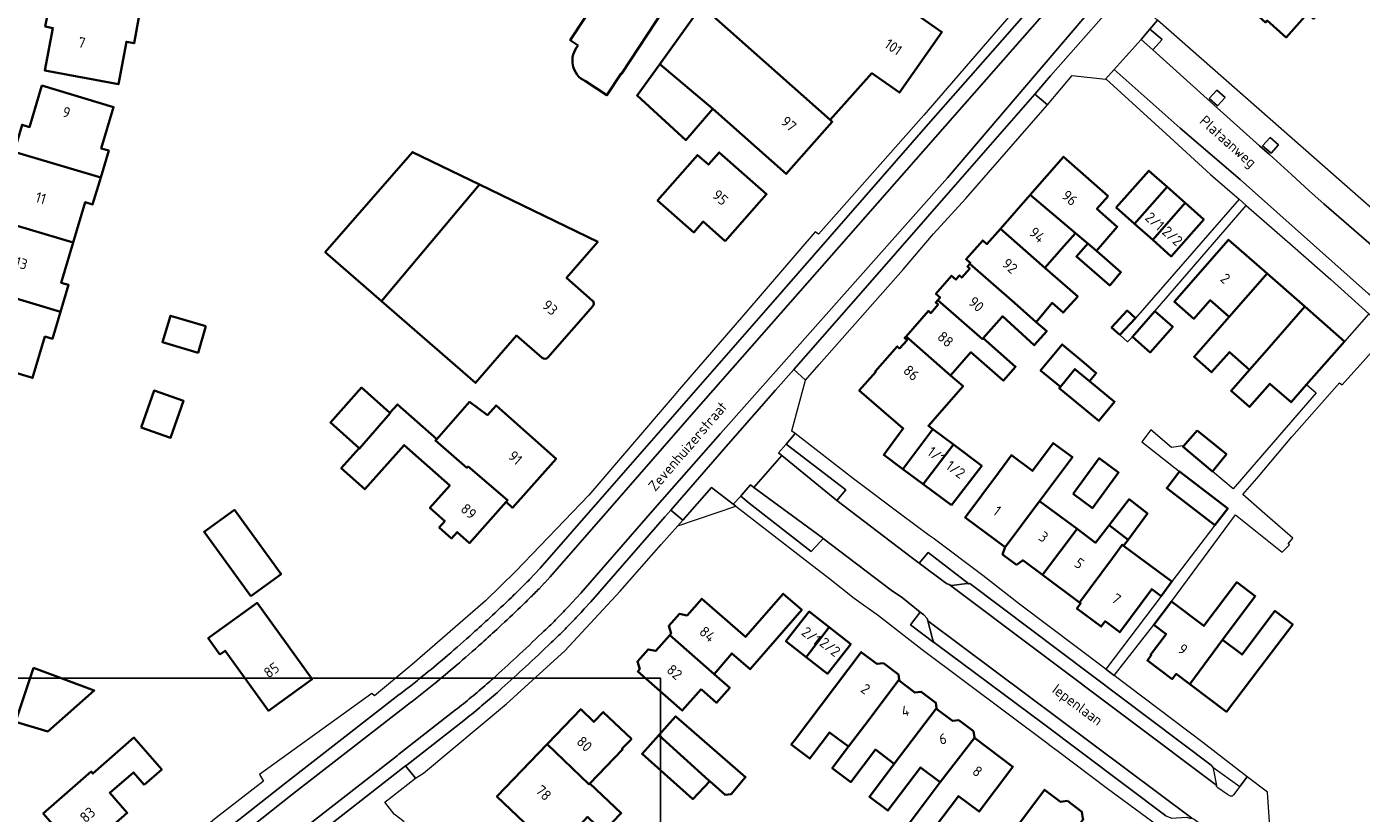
# Model space of a CAD drawing. Header units: metres. Extents: x 152391 to 157968, y 462336 to 467280.
# Tile 483 of 656: x 154273 to 154444, y 466605 to 466706. Entities that reach past the tile are written whole.
import ezdxf
from ezdxf.enums import TextEntityAlignment as Align

# ---------------------------------------------------------------- set-up
doc = ezdxf.new("R2010")
doc.units = ezdxf.units.M
doc.header["$LTSCALE"] = 0.75
doc.layers.get('defpoints').update_dxf_attribs({"lineweight": 25})
for name, color, linetype, lineweight in [('B-WE-GR-BEPLANTING_CULTUUR_BODEMBEDEKKER-GV', 251, 'Continuous', 18), ('B-WE-GR-GROENVOORZIENING-GV', 251, 'Continuous', 18), ('B-WE-OG-BEBOUWING-GV', 6, 'Continuous', 35), ('B-WE-OG-BEBOUWING-T18', 1, 'Continuous', 18), ('B-WE-OG-TOPOGRAFIE-T18', 1, 'Continuous', 18), ('B-WE-VH-VERHARDING_ASFALT-GV', 251, 'Continuous', 18), ('B-WE-VH-VERHARDING_BETONSTRAATSTEEN-GV', 251, 'Continuous', 18), ('B-WE-VH-VERHARDING_STRAATBAKSTEEN-GV', 251, 'Continuous', 18), ('B-WE-VH-VERHARDING_TEGEL-GV', 251, 'Continuous', 18)]:
    doc.layers.add(name, color=color, linetype=linetype, lineweight=lineweight)
doc.styles.add('NLCS-ISO-M750-T18', font='NLCS-ISO.ttf', dxfattribs={"height": 1.35})

msp = doc.modelspace()

# ---------------------------------------------------------------- linework, layer by layer
at = {"layer": 'B-WE-GR-BEPLANTING_CULTUUR_BODEMBEDEKKER-GV'}
for points in [[(154376.86, 466645.48), (154378, 466646.87), (154370.37, 466652.72), (154369.37, 466651.62), (154369.8, 466651.27)], [(154373.58, 466638.95), (154374.76, 466640.21), (154375.1, 466640.61), (154375.01, 466640.68), (154366.21, 466647.16), (154365.78, 466647.48), (154364.68, 466646.2), (154364.53, 466646.03), (154365.62, 466645.14)], [(154356.47, 466642.25), (154363.9, 466644.75), (154363.57, 466645), (154360.79, 466647.16), (154357.1, 466642.96)], [(154388.56, 466638.83), (154387.41, 466637.46), (154390.81, 466634.94), (154391.01, 466634.79), (154391.26, 466634.7), (154391.55, 466634.59), (154393.6, 466634.83), (154393.79, 466634.78)], [(154387.54, 466631.18), (154386.33, 466629.53), (154389.32, 466627.28), (154389.13, 466627.76), (154388.54, 466630.06), (154388.45, 466630.36), (154388, 466630.81)]]:
    msp.add_lwpolyline(points, close=True, dxfattribs=at)
at = {"layer": 'B-WE-GR-GROENVOORZIENING-GV'}
for points in [[(154415.9, 466704.6), (154417.38, 466703.28), (154418.59, 466704.61), (154417.03, 466705.93)], [(154424.62, 466697.04), (154425.7, 466696.09), (154426.66, 466697.19), (154425.6, 466698.11)], [(154431.48, 466690.98), (154432.57, 466690.02), (154433.52, 466691.11), (154432.44, 466692.04)]]:
    msp.add_lwpolyline(points, close=True, dxfattribs=at)
at = {"layer": 'B-WE-OG-BEBOUWING-GV'}
for points in [[(154363.94, 466727.47), (154363.48, 466726.21), (154363.65, 466726.15), (154363.3, 466725.17), (154356.6, 466727.59), (154356.44, 466727.14), (154352.56, 466716.41), (154362.35, 466712.87), (154359.52, 466708.93), (154376, 466694.32), (154381.36, 466700.29), (154384.9, 466697.81), (154390.34, 466705.57), (154377.67, 466714.45), (154380.89, 466719.04), (154374.22, 466721.55), (154374.19, 466721.46), (154369.88, 466723.09), (154370.79, 466725.61), (154365.86, 466727.39), (154364.14, 466728.01)], [(154438.69, 466711.65), (154437.25, 466712.94), (154431.35, 466718.24), (154425.89, 466712.17), (154431.85, 466706.81), (154432.07, 466707.05), (154434.49, 466704.88), (154437.25, 466707.95), (154438, 466707.27), (154440.1, 466709.64), (154438.3, 466711.21)], [(154275.98, 466709.81), (154275.32, 466706.28), (154276.3, 466706.09), (154275.27, 466700.65), (154284.71, 466698.88), (154285.74, 466704.32), (154286.72, 466704.14), (154287.38, 466707.68)], [(154360.96, 466695.74), (154370.36, 466687.37), (154376.27, 466694.07), (154376, 466694.32), (154359.52, 466708.93), (154359.17, 466708.44), (154354.14, 466701.45)], [(154360.96, 466695.74), (154354.14, 466701.45), (154351.25, 466697.44), (154357.48, 466691.71)], [(154271.32, 466690.23), (154282.44, 466686.91), (154283.47, 466690.36), (154282.51, 466690.65), (154284.1, 466695.95), (154274.9, 466698.7), (154273.31, 466693.39), (154272.35, 466693.68)], [(154271.32, 466690.23), (154270.29, 466686.79), (154271.25, 466686.5), (154269.7, 466681.33), (154278.9, 466678.58), (154280.45, 466683.76), (154281.4, 466683.47), (154282.44, 466686.91)], [(154331.01, 466686.02), (154322.43, 466690.18), (154311.25, 466677.35), (154318.46, 466671.06)], [(154362.55, 466678.76), (154367.85, 466684.76), (154361.78, 466690.13), (154360.4, 466688.57), (154359, 466689.8), (154353.86, 466683.98), (154358.5, 466679.88), (154359.73, 466681.26)], [(154411.67, 466684.54), (154405.95, 466689.57), (154401.68, 466684.71), (154407.48, 466679.79), (154409.06, 466678.46), (154410.15, 466677.53), (154412.84, 466680.6), (154410.23, 466682.9)], [(154419.23, 466685.7), (154416.89, 466687.78), (154412.7, 466683.08), (154415.05, 466680.98)], [(154415.05, 466680.98), (154417.38, 466678.91), (154421.54, 466683.65), (154419.23, 466685.7)], [(154397.85, 466680.34), (154403.56, 466675.32), (154406.04, 466678.14), (154407.48, 466679.79), (154401.68, 466684.71)], [(154421.54, 466683.65), (154417.38, 466678.91), (154419.74, 466676.8), (154423.93, 466681.51)], [(154278.9, 466678.58), (154269.7, 466681.33), (154268.16, 466676.17), (154267.2, 466676.45), (154266.17, 466673), (154277.29, 466669.69), (154278.32, 466673.14), (154277.37, 466673.42)], [(154402.41, 466668.38), (154404.5, 466670.82), (154405.88, 466669.6), (154407.76, 466671.67), (154403.56, 466675.32), (154397.85, 466680.34), (154396.12, 466678.37), (154395.58, 466678.84), (154393.45, 466676.43), (154393.99, 466675.95), (154393.92, 466675.86), (154399.65, 466670.86)], [(154409.06, 466678.46), (154407.6, 466676.78), (154411.86, 466673.07), (154413.3, 466674.77), (154410.15, 466677.53)], [(154427.18, 466669.04), (154432.04, 466674.6), (154427.11, 466678.93), (154420.17, 466671.03), (154420.15, 466671.01), (154421.94, 466669.44), (154422.67, 466668.79), (154424.76, 466671.17)], [(154395.65, 466666.32), (154398.02, 466669.02), (154398.12, 466669.12), (154402.19, 466665.41), (154403.78, 466667.22), (154402.41, 466668.38), (154399.65, 466670.86), (154393.92, 466675.86), (154393.62, 466675.52), (154393.92, 466675.25), (154392.89, 466674.08), (154392.59, 466674.35), (154392.13, 466673.83), (154391.58, 466674.31), (154389.56, 466672), (154390.11, 466671.52), (154389.83, 466671.2), (154395.53, 466666.18)], [(154432.02, 466664.79), (154436.87, 466670.35), (154432.04, 466674.6), (154427.18, 466669.04), (154422.68, 466663.93), (154424.94, 466661.94), (154427.22, 466664.52), (154429.79, 466662.26)], [(154277.29, 466669.69), (154266.17, 466673), (154265.15, 466669.56), (154266.1, 466669.27), (154264.51, 466663.96), (154273.7, 466661.21), (154275.29, 466666.52), (154276.25, 466666.24)], [(154391.45, 466661.54), (154394.07, 466664.51), (154398.15, 466660.94), (154398.19, 466660.91), (154398.25, 466660.86), (154399.79, 466662.65), (154395.65, 466666.32), (154395.53, 466666.18), (154389.83, 466671.2), (154389.55, 466670.89), (154389.85, 466670.62), (154388.9, 466669.53), (154388.6, 466669.8), (154385.74, 466666.54)], [(154413.16, 466666.72), (154415.15, 466668.89), (154414.1, 466669.85), (154412.11, 466667.68)], [(154417.67, 466669.78), (154414.77, 466666.49), (154417.05, 466664.48), (154419.95, 466667.77)], [(154436.87, 466670.35), (154432.02, 466664.79), (154429.79, 466662.26), (154427.43, 466659.57), (154429.79, 466657.5), (154432.4, 466660.47), (154435.12, 466658.09), (154437.12, 466660.36), (154441.97, 466665.87)], [(154295.93, 466667.83), (154291.38, 466669.19), (154290.36, 466665.79), (154294.92, 466664.43)], [(154385.32, 466649.52), (154389.16, 466654.65), (154388.61, 466655.07), (154390.03, 466656.68), (154393.06, 466660.13), (154391.45, 466661.54), (154385.74, 466666.54), (154385.56, 466666.34), (154385.87, 466666.07), (154384.91, 466664.99), (154384.61, 466665.26), (154381.78, 466662.04), (154381.85, 466661.98), (154379.73, 466659.58), (154385.38, 466654.7), (154384.87, 466654.02), (154382.87, 466651.33)], [(154405.53, 466660.07), (154407.41, 466662.35), (154409.27, 466660.79), (154410.14, 466661.83), (154408.54, 466663.17), (154405.78, 466665.5), (154402.99, 466662.15), (154404.59, 466660.84)], [(154409.27, 466660.79), (154407.41, 466662.35), (154405.53, 466660.07), (154405.4, 466659.9), (154410.48, 466655.69), (154412.48, 466658.15)], [(154287.63, 466654.87), (154291.41, 466653.54), (154293.07, 466658.25), (154289.29, 466659.58)], [(154319.54, 466656.72), (154315.88, 466659.97), (154311.9, 466655.47), (154315.59, 466652.2), (154315.64, 466652.15), (154319.57, 466656.7)], [(154334.43, 466645.31), (154334.62, 466645.53), (154329.57, 466649.84), (154329.41, 466649.68), (154325.38, 466653.2), (154325.54, 466653.37), (154320.52, 466657.82), (154319.54, 466656.72), (154319.57, 466656.7), (154315.64, 466652.15), (154315.59, 466652.2), (154313.3, 466649.62), (154316.34, 466646.92), (154321.36, 466652.59), (154327.21, 466647.4), (154324.67, 466644.53), (154326.58, 466642.84), (154325.86, 466642.01), (154327.45, 466640.63), (154328.17, 466641.43), (154329.75, 466640.03)], [(154334.43, 466645.31), (154335.28, 466644.55), (154340.86, 466650.85), (154333.16, 466657.68), (154332.06, 466656.44), (154329.75, 466658.13), (154325.54, 466653.37), (154325.38, 466653.2), (154329.41, 466649.68), (154329.57, 466649.84), (154334.62, 466645.53)], [(154389.16, 466654.65), (154385.32, 466649.52), (154387.95, 466647.57), (154391.82, 466652.65)], [(154423.08, 466654.45), (154421.33, 466652.45), (154421.28, 466652.37), (154425.04, 466649.21), (154426.83, 466651.41)], [(154391.57, 466644.89), (154395.44, 466649.92), (154391.82, 466652.65), (154387.95, 466647.57)], [(154397.58, 466649.05), (154393.32, 466643.3), (154398.46, 466639.49), (154402.87, 466645.39), (154407.08, 466651.06), (154404.62, 466652.84), (154401.98, 466649.28), (154399.25, 466651.31)], [(154407.16, 466646.35), (154409.64, 466644.51), (154413.01, 466649.06), (154410.53, 466650.9)], [(154425.35, 466642.32), (154427, 466644.47), (154420.83, 466649.22), (154419.17, 466647.07)], [(154301.7, 466633.22), (154305.58, 466636.05), (154299.59, 466644.28), (154295.71, 466641.46)], [(154398.46, 466639.49), (154398.39, 466639.4), (154398.13, 466638.56), (154399.9, 466637.25), (154400.63, 466637.74), (154400.7, 466637.83), (154403.25, 466635.94), (154407.67, 466641.84), (154402.87, 466645.39)], [(154411.78, 466642.31), (154414.22, 466640.44), (154416.73, 466643.82), (154414.35, 466645.65)], [(154403.25, 466635.94), (154407.99, 466632.42), (154412.21, 466638.1), (154413.48, 466639.8), (154413.65, 466639.68), (154414.22, 466640.44), (154411.78, 466642.31), (154410.06, 466640.07), (154407.67, 466641.84)], [(154418.47, 466633.22), (154419.85, 466635.08), (154413.65, 466639.68), (154413.48, 466639.8), (154412.21, 466638.1), (154407.99, 466632.42), (154408.14, 466632.31), (154407.65, 466631.64), (154410.78, 466629.32), (154411.28, 466629.99), (154413.16, 466628.59), (154417.26, 466634.12)], [(154422.15, 466621.91), (154426.32, 466627.62), (154430.52, 466633.22), (154428.16, 466635), (154423.94, 466629.4), (154419.77, 466632.54), (154417.51, 466629.54), (154419.1, 466628.34), (154417.11, 466625.7), (154417.19, 466625.64), (154416.69, 466624.98), (154419.89, 466622.57), (154420.39, 466623.24)], [(154297.73, 466625.74), (154298.4, 466626.22), (154303.97, 466618.51), (154309.56, 466622.55), (154302.49, 466632.34), (154296.23, 466627.82)], [(154361.11, 466623.22), (154363.41, 466625.86), (154365.74, 466623.83), (154372.37, 466631.44), (154369.98, 466633.53), (154365.15, 466627.98), (154359.53, 466632.88), (154357.66, 466630.75), (154356.66, 466630.94), (154355.3, 466629.41), (154355.61, 466628.43), (154355.44, 466628.23)], [(154372.94, 466625.4), (154375.89, 466629.23), (154373.32, 466631.24), (154370.34, 466627.43)], [(154426.32, 466627.62), (154422.15, 466621.91), (154426.84, 466618.38), (154431.12, 466624.02), (154432.6, 466625.98), (154435.33, 466629.6), (154433.06, 466631.32), (154428.84, 466625.72)], [(154375.89, 466629.23), (154372.94, 466625.4), (154375.67, 466623.26), (154378.65, 466627.07)], [(154359.44, 466621.29), (154361.44, 466619.54), (154363.12, 466621.47), (154361.11, 466623.22), (154355.44, 466628.23), (154353.64, 466626.19), (154352.64, 466626.38), (154351.29, 466624.84), (154351.59, 466623.87), (154351.32, 466623.55), (154357.03, 466618.53)], [(154380.44, 466616.68), (154384.87, 466622.51), (154384.77, 466623.15), (154382.83, 466624.61), (154382.01, 466624.52), (154379.99, 466626.05), (154371.42, 466614.71), (154371.02, 466614.19), (154373.4, 466612.39), (154373.79, 466612.92), (154375.92, 466615.74), (154378.34, 466613.91)], [(154273.81, 466624), (154271.53, 466617.08), (154275.67, 466615.86), (154281.62, 466621.13)], [(154384.87, 466622.51), (154380.44, 466616.68), (154378.34, 466613.91), (154376.27, 466611.17), (154378.65, 466609.37), (154381.8, 466613.53), (154384.23, 466611.7), (154389.65, 466618.84), (154389.55, 466619.54), (154387.68, 466620.95), (154386.86, 466620.85), (154384.89, 466622.34)], [(154339.72, 466614.24), (154345.07, 466609.08), (154345.18, 466609.19), (154349.37, 466613.56), (154349.3, 466613.63), (154350.34, 466614.72), (154350.51, 466614.9), (154349.05, 466616.29), (154346.91, 466618.35), (154345.7, 466617.08), (154344.01, 466618.71), (154339.8, 466614.33)], [(154384.23, 466611.7), (154381.05, 466607.49), (154383.41, 466605.7), (154387.6, 466611.25), (154390.13, 466609.34), (154394.54, 466615.05), (154394.5, 466615.08), (154394.37, 466615.89), (154392.49, 466617.31), (154391.68, 466617.21), (154389.67, 466618.73), (154389.65, 466618.84)], [(154354.03, 466615.4), (154360.45, 466609.58), (154360.56, 466609.48), (154362.53, 466607.72), (154363.29, 466607.83), (154365.07, 466609.92), (154365.15, 466610.01), (154356.26, 466617.72), (154356.17, 466617.8)], [(154288.01, 466609.03), (154290.26, 466611), (154286.71, 466615.07), (154281.44, 466610.46), (154281.22, 466610.71), (154275.08, 466605.35), (154279.71, 466600.04), (154285.85, 466605.41), (154284.99, 466606.39), (154283.61, 466607.97), (154286.63, 466610.61)], [(154354.03, 466615.4), (154351.88, 466613.01), (154358.35, 466607.21), (154358.37, 466607.19), (154360.56, 466609.48), (154360.45, 466609.58)], [(154390.13, 466609.34), (154385.99, 466603.87), (154388.34, 466602.09), (154392.48, 466607.57), (154395.1, 466605.59), (154399.45, 466611.34), (154394.54, 466615.05)], [(154345.18, 466609.19), (154345.07, 466609.08), (154339.72, 466614.24), (154333.27, 466607.53), (154338.49, 466602.51), (154335.57, 466599.47), (154340.46, 466594.78), (154344.35, 466598.83), (154341.8, 466601.27), (154342.34, 466601.82), (154342.18, 466601.97), (154344.87, 466604.89), (154346.87, 466602.99), (154349.2, 466605.37)], [(154392.98, 466597.28), (154394.51, 466596.11), (154395.08, 466596.86), (154397.34, 466595.15), (154401.59, 466600.75), (154404.21, 466598.76), (154408.48, 466604.65), (154408.42, 466604.69), (154408.29, 466605.56), (154406.43, 466606.96), (154405.55, 466606.84), (154403.51, 466608.38), (154399.16, 466602.6), (154399.27, 466602.52), (154397.5, 466600.18), (154396.03, 466601.3)]]:
    msp.add_lwpolyline(points, close=True, dxfattribs=at)
for points in [[(154344.62, 466699.26), (154347.36, 466697.46), (154349.19, 466700.24), (154349.24, 466700.21), (154354.75, 466708.59), (154348.18, 466712.91), (154342.67, 466704.53), (154343.69, 466703.86)], [(154345.52, 466671.11), (154342.2, 466674.05), (154346.19, 466678.65), (154331.01, 466686.02), (154318.46, 466671.06), (154330.5, 466660.57), (154335.76, 466666.63), (154339.08, 466663.79)], [(154339.79, 466663.84), (154345.56, 466670.41)]]:
    msp.add_lwpolyline(points, dxfattribs=at)
for points in [[(154343.69, 466703.86, 0.503008), (154344.62, 466699.26)], [(154345.56, 466670.41, 0.416202), (154345.52, 466671.11)], [(154339.08, 466663.79, 0.410888), (154339.79, 466663.84)]]:
    msp.add_lwpolyline(points, format="xyb", dxfattribs=at)
at = {"layer": 'B-WE-VH-VERHARDING_ASFALT-GV'}
for points in [[(154338.66, 466634.16), (154339.37, 466634.92), (154339.39, 466634.94), (154340.08, 466635.68), (154347.48, 466644.16), (154358.54, 466656.81), (154410.6, 466716.12), (154409.26, 466717.33), (154406.44, 466714.11), (154396.85, 466703.17), (154388.59, 466693.74), (154367.75, 466669.92), (154357.26, 466657.93), (154346.2, 466645.28), (154338.81, 466636.82), (154338.14, 466636.09), (154338.13, 466636.08), (154337.44, 466635.34)], [(154342.37, 466631.82), (154344.02, 466633.62), (154353.53, 466644.52), (154361.93, 466654.1), (154391.05, 466686.86), (154413.64, 466713.37), (154410.6, 466716.12), (154358.54, 466656.81), (154347.48, 466644.16), (154340.08, 466635.68), (154339.39, 466634.94), (154339.37, 466634.92), (154338.66, 466634.16)], [(154344.46, 466631.57), (154344.43, 466631.55), (154345.29, 466632.48), (154354.81, 466643.4), (154355.57, 466644.26), (154363.23, 466653.04), (154368.98, 466659.62), (154371.34, 466662.31), (154380.52, 466672.78), (154392.07, 466685.97), (154402.24, 466697.61), (154404.27, 466699.94), (154414.98, 466712.16), (154413.64, 466713.37), (154391.05, 466686.86), (154361.93, 466654.1), (154353.53, 466644.52), (154344.02, 466633.62), (154342.37, 466631.82)], [(154320.72, 466620.59), (154306.02, 466609.16), (154299.34, 466603.88), (154295.64, 466600.88)], [(154321.75, 466619.23), (154307.06, 466607.83), (154300.4, 466602.55), (154296.71, 466599.56), (154290.45, 466594.24)], [(154290.45, 466594.24), (154296.71, 466599.56), (154300.4, 466602.55), (154307.06, 466607.83), (154321.75, 466619.23)], [(154327.96, 466618.62), (154320.7, 466612.94), (154320.5, 466612.78), (154305.02, 466600.71), (154302.01, 466598.29), (154299.7, 466596.42)], [(154299.7, 466596.42), (154302.01, 466598.29), (154305.02, 466600.71), (154320.5, 466612.78), (154320.7, 466612.94), (154327.96, 466618.62)], [(154305.21, 466598.68), (154306.07, 466599.37), (154321.55, 466611.45), (154321.74, 466611.6), (154329.01, 466617.28)]]:
    msp.add_lwpolyline(points, dxfattribs=at)
for points in [[(154336.28, 466634.19, -0.004761), (154335.11, 466633.05)], [(154337.44, 466635.34, -0.004329), (154336.28, 466634.19)], [(154338.66, 466634.16, -0.004219), (154337.48, 466632.98)], [(154337.48, 466632.98, 0.004219), (154338.66, 466634.16)], [(154335.11, 466633.05, -0.004123), (154332.36, 466630.45)], [(154337.48, 466632.98, -0.005113), (154336.29, 466631.82)], [(154336.29, 466631.82, 0.005113), (154337.48, 466632.98)], [(154332.36, 466630.45, -0.004772), (154330.17, 466628.46)], [(154336.29, 466631.82, -0.004095), (154333.52, 466629.21)], [(154333.52, 466629.21, 0.004095), (154336.29, 466631.82)], [(154341.61, 466631.02, -0.006642), (154339.96, 466629.35)], [(154339.96, 466629.35, 0.006642), (154341.61, 466631.02)], [(154342.37, 466631.82, -0.002543), (154341.61, 466631.02)], [(154341.61, 466631.02, 0.002543), (154342.37, 466631.82)], [(154342.83, 466629.84, 0.006244), (154344.46, 466631.57)], [(154333.52, 466629.21, -0.004968), (154331.31, 466627.19)], [(154331.31, 466627.19, 0.004968), (154333.52, 466629.21)], [(154339.96, 466629.35, -0.008019), (154339.07, 466628.5)], [(154339.07, 466628.5, 0.008019), (154339.96, 466629.35)], [(154341.15, 466628.15, 0.006539), (154342.83, 466629.84)], [(154330.17, 466628.46, -0.005093), (154326.92, 466625.61)], [(154331.31, 466627.19, -0.005035), (154328.03, 466624.32)], [(154328.03, 466624.32, 0.005035), (154331.31, 466627.19)], [(154339.07, 466628.5, -0.002974), (154335.76, 466625.41)], [(154335.76, 466625.41, 0.002974), (154339.07, 466628.5)], [(154336.92, 466624.16, 0.002657), (154340.23, 466627.26)], [(154340.23, 466627.26, 0.008242), (154341.15, 466628.15)], [(154326.92, 466625.61, -0.007119), (154324.1, 466623.24)], [(154335.76, 466625.41, -0.003126), (154332.77, 466622.65)], [(154332.77, 466622.65, 0.003126), (154335.76, 466625.41)], [(154328.03, 466624.32, -0.006869), (154325.18, 466621.92)], [(154325.18, 466621.92, 0.006869), (154328.03, 466624.32)], [(154333.91, 466621.4, 0.003112), (154336.92, 466624.16)], [(154322.42, 466621.89, -0.007264), (154320.72, 466620.59)], [(154324.1, 466623.24, -0.00727), (154322.42, 466621.89)], [(154325.18, 466621.92, -0.007142), (154323.47, 466620.55)], [(154323.47, 466620.55, 0.007142), (154325.18, 466621.92)], [(154331.94, 466621.91, -0.00714), (154329.97, 466620.24)], [(154329.97, 466620.24, 0.00714), (154331.94, 466621.91)], [(154332.77, 466622.65, -0.003804), (154331.94, 466621.91)], [(154331.94, 466621.91, 0.003804), (154332.77, 466622.65)], [(154323.47, 466620.55, -0.006897), (154321.75, 466619.23)], [(154321.75, 466619.23, 0.006897), (154323.47, 466620.55)], [(154329.97, 466620.24, -0.006344), (154327.96, 466618.62)], [(154327.96, 466618.62, 0.006344), (154329.97, 466620.24)], [(154331.05, 466618.93, 0.007261), (154333.06, 466620.63)], [(154333.06, 466620.63, 0.00435), (154333.91, 466621.4)], [(154329.01, 466617.28, 0.006769), (154331.05, 466618.93)]]:
    msp.add_lwpolyline(points, format="xyb", dxfattribs=at)
at = {"layer": 'B-WE-VH-VERHARDING_BETONSTRAATSTEEN-GV'}
for points in [[(154417.99, 466707.09), (154415.42, 466709.35), (154417.97, 466712.24), (154416.32, 466713.69), (154414.98, 466712.16), (154404.27, 466699.94), (154402.24, 466697.61), (154403.88, 466696.22), (154407.06, 466700.01), (154411.32, 466699.54), (154412.44, 466700.75), (154415.9, 466704.6), (154417.03, 466705.93)], [(154371.51, 466654.07), (154371.08, 466654.4), (154371.09, 466654.42), (154372.83, 466660.92), (154371.34, 466662.31), (154368.98, 466659.62), (154363.23, 466653.04), (154355.57, 466644.26), (154357.1, 466642.96), (154360.79, 466647.16), (154363.57, 466645), (154364.53, 466646.03), (154364.68, 466646.2), (154365.78, 466647.48), (154366.21, 466647.16), (154369.8, 466651.27), (154369.37, 466651.62), (154370.37, 466652.72)]]:
    msp.add_lwpolyline(points, close=True, dxfattribs=at)
for points in [[(154446.37, 466677.44), (154439.34, 466683.56), (154437.83, 466684.88), (154437.45, 466685.2), (154435.17, 466687.31), (154432.35, 466689.85), (154431.09, 466690.98), (154425.23, 466696.23), (154424.36, 466697.01), (154417.38, 466703.28), (154415.9, 466704.6), (154412.44, 466700.75), (154420.92, 466693.24), (154428.6, 466686.65), (154445.05, 466671.98)], [(154391.26, 466634.7), (154391.01, 466634.79), (154390.81, 466634.94), (154387.41, 466637.46), (154386.39, 466638.22), (154376.86, 466645.48), (154369.8, 466651.27), (154366.21, 466647.16), (154375.01, 466640.68), (154375.1, 466640.61), (154383.85, 466633.98), (154385.27, 466632.98), (154387.54, 466631.18), (154388, 466630.81), (154388.45, 466630.36), (154388.54, 466630.06), (154422.41, 466604.75), (154422.71, 466604.6), (154423.84, 466603.75)], [(154443.72, 466595.19), (154432.39, 466603.67), (154432.24, 466606.14), (154432.12, 466608.08), (154429.5, 466610.05), (154428.55, 466608.78), (154427.75, 466607.72), (154427.55, 466607.57), (154427.35, 466607.57), (154426.95, 466607.77), (154425.71, 466608.63), (154425.57, 466608.78), (154425.62, 466608.93), (154391.26, 466634.7)], [(154312.64, 466597.4), (154314.45, 466598.82), (154314.89, 466598.53), (154319.56, 466602.11), (154319.26, 466602.59), (154320.02, 466603.1), (154321.35, 466604.28), (154320.08, 466605.23), (154318.89, 466606.81), (154322.8, 466609.87), (154321.55, 466611.45), (154306.07, 466599.37), (154305.21, 466598.68)]]:
    msp.add_lwpolyline(points, dxfattribs=at)
at = {"layer": 'B-WE-VH-VERHARDING_STRAATBAKSTEEN-GV'}
for points in [[(154425.62, 466608.93), (154425.18, 466611.12), (154425.08, 466611.28), (154424.88, 466611.53), (154393.94, 466634.82), (154393.79, 466634.78), (154393.6, 466634.83), (154391.55, 466634.59), (154391.26, 466634.7)], [(154389.32, 466627.28), (154389.33, 466627.26), (154389.67, 466627.01), (154403.21, 466616.95), (154419.08, 466605.02), (154419.82, 466604.72), (154421.66, 466604.85), (154422.16, 466604.75), (154422.41, 466604.75), (154388.54, 466630.06), (154389.13, 466627.76)]]:
    msp.add_lwpolyline(points, close=True, dxfattribs=at)
at = {"layer": 'B-WE-VH-VERHARDING_TEGEL-GV'}
for points in [[(154337.44, 466635.34), (154338.13, 466636.08), (154338.14, 466636.09), (154338.81, 466636.82), (154346.2, 466645.28), (154357.26, 466657.93), (154367.75, 466669.92), (154388.59, 466693.74), (154396.85, 466703.17), (154406.44, 466714.11), (154409.26, 466717.33), (154410.87, 466719.16), (154409.77, 466720.12), (154388.02, 466694.93), (154374.5, 466679.63), (154374.1, 466679.93), (154365.18, 466669.61), (154356.62, 466659.71), (154355.99, 466658.97)], [(154451.14, 466677.98), (154417.99, 466707.09), (154417.03, 466705.93), (154418.59, 466704.61), (154417.38, 466703.28), (154424.36, 466697.01), (154425.23, 466696.23), (154431.09, 466690.98), (154432.35, 466689.85), (154435.17, 466687.31), (154437.45, 466685.2), (154437.83, 466684.88), (154439.34, 466683.56), (154446.37, 466677.44)], [(154445.1, 466669.43), (154441.97, 466665.87), (154437.12, 466660.36), (154438.36, 466659.28), (154430.1, 466649.74), (154427.7, 466646.99), (154425.04, 466649.21), (154421.28, 466652.37), (154421.33, 466652.45), (154421.26, 466652.51), (154419.77, 466652.3), (154417.14, 466654.53), (154415.98, 466653.02), (154420.83, 466649.22), (154427, 466644.47), (154425.35, 466642.32), (154419.85, 466635.08), (154418.47, 466633.22), (154411.38, 466623.84), (154412.44, 466623.04), (154417.51, 466629.54), (154419.77, 466632.54), (154428.01, 466643.65), (154433.98, 466638.84), (154434.91, 466639.79), (154434.74, 466639.93), (154435.34, 466640.64), (154431.41, 466644.07), (154428.92, 466646.25), (154430.73, 466648.32), (154435.24, 466653.66), (154441.33, 466660.6), (154441.66, 466660.31), (154447.75, 466667.07)], [(154355.99, 466658.97), (154345.05, 466646.15), (154335.7, 466636.42), (154331.79, 466632.63), (154322.38, 466624.47), (154317.54, 466620.45), (154317.2, 466620.75), (154302.81, 466610.35), (154303.3, 466609.5), (154297.25, 466604.79), (154291.7, 466600.23), (154289, 466597.83)], [(154419.08, 466605.02), (154403.21, 466616.95), (154389.67, 466627.01), (154389.33, 466627.26), (154389.32, 466627.28), (154386.33, 466629.53), (154387.54, 466631.18), (154385.27, 466632.98), (154383.85, 466633.98), (154375.1, 466640.61), (154374.76, 466640.21), (154373.58, 466638.95), (154365.62, 466645.14), (154364.53, 466646.03), (154363.57, 466645), (154363.9, 466644.75), (154372.79, 466637.88), (154375.95, 466635.43), (154379.08, 466632.97), (154382.2, 466630.75), (154387.8, 466626.37), (154404.08, 466614.18), (154404.07, 466614.18), (154405.11, 466613.4), (154405.12, 466613.41), (154411.6, 466608.56), (154422.24, 466600.71)], [(154356.47, 466642.25), (154357.1, 466642.96), (154355.57, 466644.26), (154354.81, 466643.4), (154345.29, 466632.48), (154344.43, 466631.55), (154344.46, 466631.57)], [(154329.01, 466617.28), (154321.74, 466611.6), (154321.55, 466611.45), (154322.8, 466609.87), (154323.86, 466610.53), (154334.51, 466619.4), (154341.96, 466626.2), (154349.07, 466633.84), (154354.35, 466639.84), (154356.47, 466642.25)], [(154295.64, 466600.88), (154299.34, 466603.88), (154306.02, 466609.16), (154320.72, 466620.59)]]:
    msp.add_lwpolyline(points, dxfattribs=at)
for points in [[(154465.42, 466654.13), (154445.05, 466671.98), (154428.6, 466686.65), (154420.92, 466693.24), (154412.44, 466700.75), (154411.32, 466699.54), (154411.39, 466699.53), (154419.11, 466692.5), (154424.81, 466687.32), (154428.45, 466684.14), (154429.37, 466683.32), (154435.31, 466678.17), (154440.21, 466673.85), (154445.1, 466669.43), (154447.75, 466667.07), (154454.08, 466661.58), (154464.31, 466652.34), (154465.46, 466653.53), (154465.51, 466653.78)], [(154374.59, 466662.91), (154385.38, 466675.12), (154389.28, 466679.69), (154393.39, 466684.21), (154403.3, 466695.54), (154403.88, 466696.22), (154402.24, 466697.61), (154392.07, 466685.97), (154380.52, 466672.78), (154371.34, 466662.31), (154372.83, 466660.92)], [(154424.62, 466697.04), (154425.6, 466698.11), (154426.66, 466697.19), (154425.7, 466696.09)], [(154432.57, 466690.02), (154431.48, 466690.98), (154432.44, 466692.04), (154433.52, 466691.11)], [(154419.37, 466671.72), (154429.37, 466683.32), (154428.45, 466684.14), (154415.15, 466668.89), (154413.16, 466666.72), (154414.16, 466665.85), (154414.77, 466666.49), (154417.67, 466669.78)], [(154388.71, 466641.01), (154385.01, 466643.72), (154379.32, 466648.01), (154379.01, 466648.25), (154371.51, 466654.07), (154370.37, 466652.72), (154378, 466646.87), (154376.86, 466645.48), (154386.39, 466638.22), (154387.41, 466637.46), (154388.56, 466638.83), (154393.79, 466634.78), (154393.94, 466634.82), (154424.88, 466611.53), (154425.08, 466611.28), (154428.55, 466608.78), (154429.5, 466610.05), (154423.82, 466614.43), (154412.44, 466623.04), (154411.38, 466623.84), (154400.27, 466632.19), (154395.57, 466635.86), (154389.39, 466640.52), (154389.34, 466640.55)]]:
    msp.add_lwpolyline(points, close=True, dxfattribs=at)
for points in [[(154335.11, 466633.05, 0.004761), (154336.28, 466634.19)], [(154336.28, 466634.19, 0.004329), (154337.44, 466635.34)], [(154332.36, 466630.45, 0.004123), (154335.11, 466633.05)], [(154330.17, 466628.46, 0.004772), (154332.36, 466630.45)], [(154344.46, 466631.57, -0.006244), (154342.83, 466629.84)], [(154342.83, 466629.84, -0.006539), (154341.15, 466628.15)], [(154326.92, 466625.61, 0.005093), (154330.17, 466628.46)], [(154340.23, 466627.26, -0.002657), (154336.92, 466624.16)], [(154341.15, 466628.15, -0.008242), (154340.23, 466627.26)], [(154324.1, 466623.24, 0.007119), (154326.92, 466625.61)], [(154336.92, 466624.16, -0.003112), (154333.91, 466621.4)], [(154320.72, 466620.59, 0.007264), (154322.42, 466621.89)], [(154322.42, 466621.89, 0.00727), (154324.1, 466623.24)], [(154333.06, 466620.63, -0.007261), (154331.05, 466618.93)], [(154333.91, 466621.4, -0.00435), (154333.06, 466620.63)], [(154331.05, 466618.93, -0.006769), (154329.01, 466617.28)]]:
    msp.add_lwpolyline(points, format="xyb", dxfattribs=at)
at = {"layer": 'defpoints', "flags": 128}
msp.add_lwpolyline([(154354.23, 466622.68), (153766.23, 466622.68), (153766.23, 465969.43), (153876.91, 465969.43), (153876.91, 465974.64), (154204.23, 465974.64), (154204.23, 466273.18), (154210.34, 466273.18), (154210.34, 466287.79), (154354.23, 466287.79)], close=True, dxfattribs=at)

# ---------------------------------------------------------------- texts
at = {"layer": 'B-WE-OG-BEBOUWING-T18', "style": 'NLCS-ISO-M750-T18'}
for s, rotation, p in [('7', 349.3, (154280.02, 466704.22)), ('101', 325, (154384.11, 466703.65)), ('9', 343.3, (154278.05, 466695.28)), ('97', 318.6, (154370.7, 466693.8)), ('11', 343.3, (154274.76, 466684.28)), ('95', 318.6, (154361.91, 466684.35)), ('96', 318.7, (154406.73, 466684.3)), ('2/1', 318.3, (154417.64, 466681.3)), ('94', 318.7, (154402.56, 466679.55)), ('2/2', 318.3, (154419.91, 466679.41)), ('13', 343.4, (154272.26, 466675.92)), ('92', 318.7, (154399.06, 466675.57)), ('2', 318.7, (154426.7, 466673.97)), ('93', 318.7, (154340.08, 466670.23)), ('90', 318.7, (154394.75, 466670.66)), ('88', 318.7, (154390.8, 466666.17)), ('86', 318.7, (154386.41, 466661.86)), ('1/1', 323.5, (154389.62, 466651.32)), ('91', 318.4, (154335.62, 466650.97)), ('1/2', 323.5, (154392.1, 466649.47)), ('89', 318.4, (154329.64, 466644.1)), ('1', 323.4, (154397.43, 466644.18)), ('3', 323.4, (154403.38, 466640.82)), ('5', 323.4, (154407.97, 466637.42)), ('7', 323.4, (154412.71, 466632.87)), ('84', 318.9, (154360.26, 466628.34)), ('2/1', 322, (154373.58, 466628.14)), ('2/2', 322, (154376, 466626.69)), ('9', 323, (154421.25, 466626.41)), ('85', 35.8, (154304.34, 466623.72)), ('82', 318.9, (154356.04, 466623.48)), ('2', 322.9, (154380.55, 466621.32)), ('4', 8.8, (154385.66, 466618.51)), ('80', 316.2, (154344.49, 466614.26)), ('6', 8.9, (154390.47, 466614.92)), ('8', 322.9, (154394.9, 466610.75)), ('78', 316.1, (154339.25, 466607.98)), ('83', 41.1, (154280.75, 466605.17))]:
    msp.add_text(s, height=1.35, rotation=rotation, dxfattribs=at).set_placement(p, align=Align.MIDDLE)
at = {"layer": 'B-WE-OG-TOPOGRAFIE-T18', "style": 'NLCS-ISO-M750-T18'}
for s, rotation, p in [('Plataanweg', 318.3, (154426.92, 466691.38)), ('Zevenhuizerstraat', 49.4, (154357.73, 466652.45)), ('Iepenlaan', 323.3, (154407.62, 466619.13))]:
    msp.add_text(s, height=1.35, rotation=rotation, dxfattribs=at).set_placement(p, align=Align.MIDDLE)

doc.saveas('drawing.dxf')
